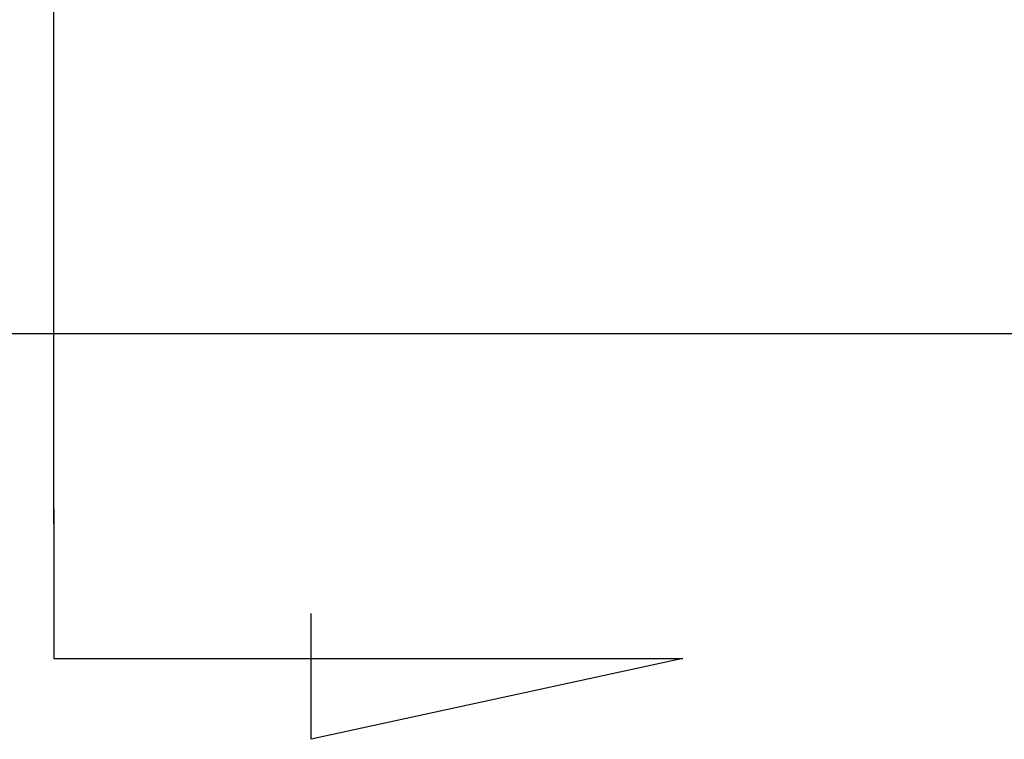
# Model space of a CAD drawing. Header units: millimetres. Extents: x -212 to 3135, y -1694 to 860.
# Tile 273 of 565: x 87 to 104, y -417 to -404. Entities that reach past the tile are written whole.
import ezdxf

# ---------------------------------------------------------------- set-up
doc = ezdxf.new("R2010")
doc.units = ezdxf.units.MM
doc.layers.add('2', color=7, linetype='CONTINUOUS', true_color=0xffffff)

msp = doc.modelspace()

# ---------------------------------------------------------------- linework, layer by layer
at = {"layer": '2'}
for p, q in [((87.58, -413.239), (87.58, -370.119)), ((87.58, -412.989), (87.58, -415.625)), ((92.141, -417.059), (92.141, -414.829)), ((87.58, -415.625), (98.728, -415.625)), ((98.728, -415.625), (92.141, -417.059))]:
    msp.add_line(p, q, dxfattribs=at)
at = {"layer": '2', "linetype": 'Continuous'}
msp.add_line((164.279, -409.872), (82.116, -409.872), dxfattribs=at)

doc.saveas('drawing.dxf')
